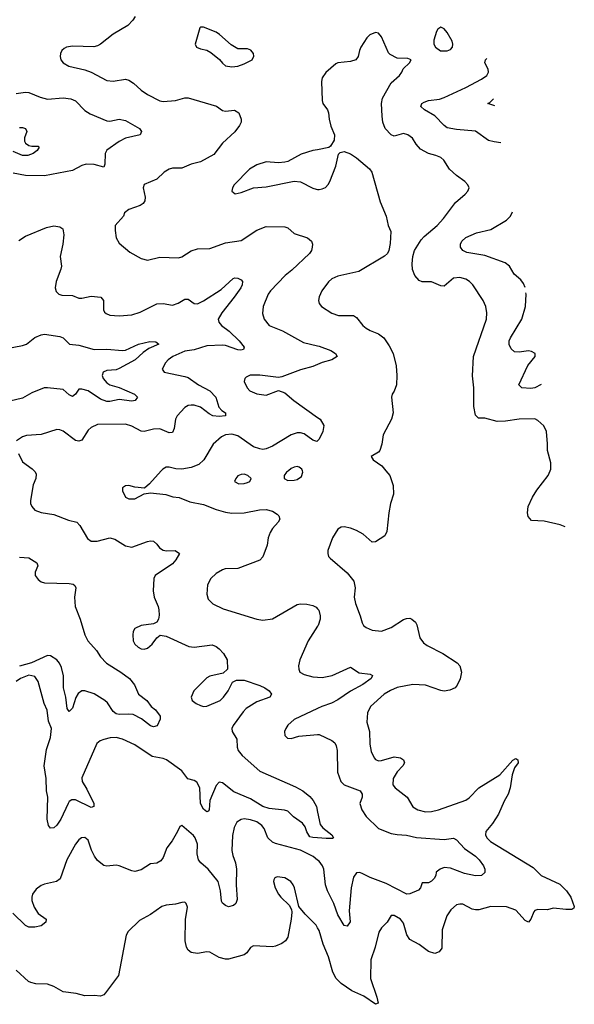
# Model space of a CAD drawing. Header units: inches. Extents: x 2143765 to 2212928, y 878963 to 1017374.
# Tile 267 of 271: x 2198092 to 2201644, y 996585 to 1002886. Entities that reach past the tile are written whole.
import ezdxf

# ---------------------------------------------------------------- set-up
doc = ezdxf.new("R2010")
doc.units = ezdxf.units.IN
doc.header["$MEASUREMENT"] = 0
for name, color, linetype in [('C1090', 7, 'Continuous'), ('C1999', 7, 'Continuous'), ('C2000', 7, 'Continuous'), ('C2909', 7, 'Continuous')]:
    doc.layers.add(name, color=color, linetype=linetype)

msp = doc.modelspace()

# ---------------------------------------------------------------- linework, layer by layer
at = {"layer": 'C1090', "color": 5}
for points, elevation in [([(2198832.4, 1002907.6), (2198817.6, 1002882.4), (2198783.8, 1002850), (2198690, 1002794.7), (2198610.2, 1002729.8), (2198590, 1002718.7), (2198567.2, 1002712.8), (2198430, 1002716.4), (2198391.3, 1002710), (2198377.3, 1002702.7), (2198362, 1002690), (2198353, 1002670), (2198350.5, 1002650), (2198355.5, 1002630), (2198370, 1002610.7), (2198406, 1002590), (2198510, 1002564.9), (2198550, 1002550.3), (2198650, 1002497.6), (2198690, 1002493.4), (2198770, 1002505.3), (2198790, 1002499.5), (2198820.7, 1002480.7), (2198870, 1002435.8), (2198910, 1002407.2), (2198990, 1002366.9), (2199010, 1002363.6), (2199090, 1002370.2), (2199150, 1002386), (2199170, 1002386.3), (2199352.8, 1002332.8), (2199390, 1002304.9), (2199410, 1002301.7), (2199467.4, 1002307.4), (2199494.9, 1002290), (2199510.4, 1002250), (2199510.4, 1002230), (2199500.4, 1002210), (2199470, 1002169.6), (2199390, 1002096.3), (2199335.5, 1002024.5), (2199250, 1001976.4), (2199190, 1001962), (2199130, 1001935.1), (2199070, 1001936.3), (2199050, 1001929.6), (2199016.3, 1001910), (2198970, 1001865.6), (2198888.3, 1001831.7), (2198883, 1001810), (2198896.4, 1001750), (2198893.1, 1001726.9), (2198882, 1001710), (2198863.4, 1001696.6), (2198790, 1001671.8), (2198764, 1001650), (2198757.3, 1001630), (2198703.8, 1001570), (2198703.1, 1001536.9), (2198710.4, 1001490.4), (2198730, 1001456), (2198798.3, 1001398.3), (2198870, 1001358), (2198910, 1001348), (2198990, 1001366), (2199110, 1001363.1), (2199130, 1001368.8), (2199190, 1001407.2), (2199230, 1001420.3), (2199310, 1001422.8), (2199410, 1001459.3), (2199510, 1001473.6), (2199610, 1001539.6), (2199670, 1001562.4), (2199790, 1001560.4), (2199810, 1001554.9), (2199850, 1001517.3), (2199936, 1001490), (2199961, 1001470), (2199967.3, 1001450), (2199964.9, 1001430), (2199960.5, 1001410), (2199948.2, 1001390), (2199835.6, 1001284.4), (2199791.8, 1001250), (2199697.7, 1001150), (2199684, 1001130), (2199651.7, 1001050), (2199646, 1001006), (2199657.6, 1000970), (2199689.2, 1000929.2), (2199775.4, 1000895.4), (2199910, 1000820.7), (2200000, 1000799.6)], 360), ([(2198070, 1002413.8), (2198130, 1002422.8), (2198150, 1002420.7), (2198223, 1002390), (2198270, 1002378.2), (2198370, 1002386), (2198419.1, 1002379.1), (2198450, 1002366.5), (2198510, 1002305.7), (2198544, 1002284), (2198650, 1002239.7), (2198670, 1002237.1), (2198730, 1002250.2), (2198770, 1002241.3), (2198858.4, 1002190), (2198872.7, 1002170), (2198864, 1002150), (2198770, 1002128.8), (2198730, 1002107.4), (2198650, 1002051.1), (2198639.1, 1002030), (2198638.3, 1001961.7), (2198630, 1001942), (2198570, 1001958.7), (2198518.9, 1001961.1), (2198490, 1001953.7), (2198430, 1001921.4), (2198250, 1001887), (2198129.8, 1001889.8), (2198050, 1001903.5)], 340), ([(2198090, 1002195.5), (2198110, 1002196.5), (2198130, 1002190.3), (2198137, 1002170), (2198122.7, 1002130), (2198122.7, 1002110), (2198130, 1002097.1), (2198150, 1002081.3), (2198170, 1002076.4), (2198210, 1002078), (2198216, 1002070), (2198204, 1002050), (2198179.1, 1002030), (2198143.7, 1002016.3), (2198110, 1002017.8), (2198050, 1002041.9)], 320), ([(2200000, 1002054.5), (2199970, 1002048.4), (2199895.3, 1002024.7), (2199810, 1001979.7), (2199790, 1001973.5), (2199750.3, 1001969.7), (2199670, 1001976.3), (2199610, 1001957.4), (2199564.4, 1001930), (2199465.5, 1001830), (2199454, 1001810), (2199451, 1001790), (2199471, 1001771), (2199510, 1001780.5), (2199589.7, 1001810.3), (2199670, 1001816.4), (2199850, 1001852), (2199890, 1001848.7), (2199970, 1001807.2), (2199990, 1001801.3), (2200000, 1001800.4)], 380), ([(2198085.9, 1001474.1), (2198130, 1001502), (2198262.9, 1001557.1), (2198310, 1001568.1), (2198350, 1001561.7), (2198367.7, 1001547.7), (2198373.8, 1001510), (2198367.9, 1001450), (2198351.5, 1001370), (2198358.9, 1001310), (2198356, 1001290), (2198325.8, 1001210), (2198319.5, 1001170), (2198325.8, 1001145.9), (2198342.8, 1001130), (2198362.8, 1001122.8), (2198430, 1001121.3), (2198470, 1001104.9), (2198490, 1001104.2), (2198550, 1001117.2), (2198611.5, 1001111.5), (2198628.4, 1001090), (2198628.8, 1001030), (2198634.9, 1001014.9), (2198645.4, 1001005.4), (2198670, 1000995.3), (2198730, 1000990.4), (2198810, 1000998.3), (2198864.7, 1001015.3), (2198970, 1001067.8), (2199010, 1001070.3), (2199070, 1001060.3), (2199107.7, 1001072.3), (2199150, 1001098.4), (2199170, 1001098), (2199209.1, 1001069.1), (2199230, 1001067.8), (2199270, 1001086.9), (2199381.3, 1001158.7), (2199459, 1001230), (2199470, 1001234), (2199490, 1001232), (2199510, 1001220.5), (2199518.4, 1001210), (2199516.5, 1001190), (2199507.4, 1001170), (2199466.2, 1001110), (2199386.7, 1001010), (2199363.9, 1000970), (2199366.5, 1000950), (2199384.9, 1000930), (2199433.5, 1000893.5), (2199498.4, 1000830), (2199528.7, 1000790), (2199525.2, 1000774.8), (2199508.8, 1000771.2), (2199490, 1000774.4), (2199410, 1000801.7), (2199390, 1000803.9), (2199290, 1000799.8), (2199210, 1000773.2), (2199150, 1000765.3), (2199072.4, 1000730), (2199043.1, 1000710), (2199024.9, 1000690), (2199004.9, 1000650), (2199018, 1000630), (2199150, 1000603.5), (2199170, 1000595.6), (2199237.4, 1000550), (2199310, 1000510.2), (2199347.2, 1000470), (2199367.3, 1000407.3), (2199386.2, 1000386.2), (2199410.5, 1000370), (2199410.7, 1000350), (2199370, 1000345.9), (2199330, 1000351.5), (2199304.8, 1000364.8), (2199250, 1000405.8), (2199210, 1000419.1), (2199190, 1000420.2), (2199170, 1000416.5), (2199150, 1000404.7), (2199100.9, 1000350), (2199088.9, 1000330), (2199080.3, 1000270), (2199070, 1000244.5), (2199050, 1000242.4), (2198990, 1000267.1), (2198950, 1000264.7), (2198890, 1000251.1), (2198870, 1000253.5), (2198810, 1000285.4), (2198770, 1000297.4), (2198590, 1000295.1), (2198550, 1000276.2), (2198530, 1000258.4), (2198490, 1000196.2), (2198471.7, 1000188.3), (2198450, 1000193.7), (2198370, 1000253), (2198350, 1000262.4), (2198330, 1000264.2), (2198230, 1000232.6), (2198135.8, 1000224.2), (2198110, 1000216.2), (2198070.8, 1000190)], 340), ([(2198010, 1000782.8), (2198110, 1000801.3), (2198134.7, 1000810), (2198190, 1000852.6), (2198230, 1000870.2), (2198250, 1000873.8), (2198350, 1000858.7), (2198370.6, 1000850), (2198410.3, 1000810.3), (2198470, 1000802.3), (2198570, 1000775.1), (2198650, 1000778.2), (2198750, 1000768.6), (2198770, 1000772), (2198852.3, 1000810), (2198926.6, 1000826.6), (2198964.7, 1000824.7), (2198984, 1000810), (2198918.1, 1000781.9), (2198883.1, 1000756.9), (2198831.6, 1000710), (2198730, 1000653), (2198710, 1000645.8), (2198650, 1000641.9), (2198626.9, 1000630), (2198619.7, 1000610), (2198626.3, 1000590), (2198650, 1000562.3), (2198670, 1000548.9), (2198730, 1000533.4), (2198826.4, 1000490), (2198846.7, 1000470), (2198830.8, 1000449.2), (2198810, 1000444.6), (2198730, 1000454.9), (2198670, 1000442.1), (2198650, 1000442.2), (2198610, 1000458), (2198530.9, 1000510.9), (2198490, 1000522.2), (2198470, 1000521.6), (2198448.8, 1000490), (2198430, 1000474.7), (2198410, 1000485.5), (2198370, 1000519.3), (2198270, 1000531.2), (2198248, 1000530), (2198170, 1000498.7), (2198110, 1000463.8), (2198030, 1000445)], 320), ([(2200000, 1000679.3), (2199970, 1000666.8), (2199890, 1000646.5), (2199770, 1000599.8), (2199750, 1000595.8), (2199630, 1000611.6), (2199569.1, 1000610.9), (2199541.4, 1000598.6), (2199533.4, 1000590), (2199530.5, 1000570), (2199548.4, 1000530), (2199565.5, 1000510), (2199610, 1000492.4), (2199670, 1000484.2), (2199750, 1000514), (2199790, 1000498), (2199848.7, 1000448.7), (2200000, 1000340.9)], 360), ([(2200000, 1000192), (2199994, 1000186), (2199970, 1000195.1), (2199914.8, 1000234.8), (2199890, 1000241.8), (2199870, 1000241.8), (2199830, 1000229.8), (2199710, 1000156.1), (2199670, 1000139.3), (2199650, 1000136.1), (2199630, 1000138.8), (2199590, 1000153.6), (2199490, 1000223.2), (2199450, 1000233.4), (2199410, 1000228.9), (2199384.1, 1000215.9), (2199330.3, 1000170), (2199270.9, 1000069.1), (2199239.8, 1000040.2), (2199190, 1000020.3), (2199130, 1000009.8), (2199091.9, 1000011.9), (2199050, 1000023), (2199030, 1000022.4), (2199008, 1000010), (2198999, 1000000)], 360), ([(2198083.7, 1000110), (2198110, 1000056.3), (2198172.7, 1000012.7), (2198184.1, 1000000)], 340), ([(2199902.2, 1000000), (2199898.9, 1000010), (2199882, 1000022), (2199870, 1000025.7), (2199850, 1000023.1), (2199830, 1000013.7), (2199813.4, 1000000)], 380)]:
    msp.add_lwpolyline(points, dxfattribs=dict(at, elevation=elevation))
at = {"layer": 'C1090', "color": 5, "elevation": 380}
msp.add_lwpolyline([(2199270, 1002839.3), (2199250, 1002839), (2199245.2, 1002834.8), (2199214.8, 1002730), (2199224.7, 1002710), (2199250, 1002699.1), (2199290, 1002690.5), (2199316.7, 1002676.7), (2199371.8, 1002631.8), (2199390, 1002607.3), (2199410, 1002590.6), (2199450, 1002584.4), (2199490, 1002588.7), (2199530, 1002603.1), (2199581.2, 1002630), (2199592.5, 1002652.5), (2199589.3, 1002670), (2199572.3, 1002692.3), (2199550, 1002700.9), (2199490, 1002700.7), (2199445.7, 1002725.7), (2199371.8, 1002791.8), (2199350, 1002805.6)], close=True, dxfattribs=at)
at = {"layer": 'C1999', "color": 5}
for points, elevation in [([(2198184.1, 1000000), (2198191.6, 999991.6), (2198197.7, 999977.8), (2198196, 999950), (2198178.3, 999910), (2198162, 999810), (2198162.3, 999790), (2198168.9, 999770), (2198190, 999747.4), (2198230, 999732.4), (2198310, 999720.2), (2198404.1, 999684.1), (2198457.1, 999670), (2198476.9, 999650), (2198525.7, 999565.7), (2198550, 999548.5), (2198588.7, 999548.7), (2198670, 999569.3), (2198700.7, 999560.7), (2198770, 999518.5), (2198810, 999511.4), (2198910, 999545.7), (2198930, 999550.4), (2198948.4, 999548.4), (2198970, 999530.7), (2198987, 999507), (2199010, 999492.2), (2199033.1, 999486.9), (2199088.4, 999488.4), (2199116, 999470), (2199092.4, 999430), (2199070, 999403.5), (2198959.5, 999330), (2198950.3, 999310), (2198946.4, 999230), (2198953, 999190), (2198979.3, 999130), (2198983.8, 999110), (2198985.2, 999074.8), (2198980.7, 999050), (2198970.4, 999029.6), (2198950, 999019.3), (2198870, 999009.6), (2198830.3, 998989.7), (2198819.3, 998970), (2198815.8, 998950), (2198819.5, 998910), (2198828.5, 998890), (2198850, 998870.5), (2198870, 998860.4), (2198890, 998858.4), (2198910, 998864.9), (2198939.6, 998890), (2198970, 998930.7), (2198992.5, 998947.5), (2199030, 998941.6), (2199175.1, 998875.1), (2199210, 998870.3), (2199324.9, 998884.9), (2199350, 998874.8), (2199370, 998858.8), (2199397.3, 998830), (2199420.7, 998790), (2199422, 998730), (2199395.3, 998704.7), (2199310, 998684.2), (2199290, 998675.1), (2199206.4, 998590), (2199190.4, 998550), (2199197.1, 998530), (2199222, 998510), (2199250, 998496.5), (2199270, 998490.3), (2199290, 998492.8), (2199375.8, 998530), (2199398.3, 998550), (2199428, 998590), (2199454.5, 998645.5), (2199480.7, 998659.3), (2199530, 998658.7), (2199630, 998626), (2199663, 998610), (2199690.6, 998590), (2199705.5, 998570), (2199693, 998550), (2199610, 998519.9), (2199542.6, 998477.4), (2199522.6, 998457.4), (2199458.2, 998370), (2199451.3, 998350), (2199453.6, 998330), (2199481.9, 998281.8), (2199484.8, 998230), (2199491.7, 998210), (2199517.2, 998177.2), (2199630, 998076.5), (2199857.4, 997977.4), (2199904.9, 997950), (2199950, 997914.9), (2199970.4, 997890), (2199992.4, 997850), (2200000, 997814)], 340), ([(2198999, 1000000), (2198923.8, 999916.2), (2198891, 999889), (2198830, 999895.1), (2198790, 999905.2), (2198770, 999904), (2198751.3, 999890), (2198751, 999870), (2198770, 999831.3), (2198790, 999818.8), (2198830, 999820.7), (2198890, 999851.3), (2198930, 999858.8), (2199028.1, 999848.1), (2199073.2, 999833.2), (2199112.7, 999827.3), (2199181, 999801), (2199270, 999784.6), (2199350, 999752), (2199410, 999733.6), (2199450, 999727.2), (2199530, 999730.2), (2199628.7, 999748.7), (2199670, 999751.8), (2199710, 999741.6), (2199741.6, 999721.6), (2199750.8, 999710), (2199757.3, 999690), (2199746.8, 999670), (2199710.7, 999630), (2199696.1, 999603.9), (2199683.8, 999570), (2199676.3, 999523.7), (2199650, 999449.5), (2199630, 999428.3), (2199490, 999374.7), (2199408.1, 999371.9), (2199390, 999366.3), (2199350, 999341.6), (2199317.1, 999310), (2199294.9, 999270), (2199290.4, 999210), (2199298.4, 999178.4), (2199328.7, 999148.7), (2199395.2, 999115.3), (2199610, 999050.3), (2199650, 999043.2), (2199710, 999052.6), (2199870, 999144.2), (2199890, 999148.5), (2199930, 999146.4), (2199970, 999137.1), (2199990, 999125.5), (2200000, 999114.8)], 360), ([(2199813.4, 1000000), (2199801.3, 999990), (2199786.7, 999970), (2199786, 999950), (2199810, 999937.4), (2199850, 999938.5), (2199870, 999944), (2199897.3, 999962.7), (2199905.4, 999990), (2199902.2, 1000000)], 380), ([(2198090, 999445.5), (2198150, 999441.6), (2198202.8, 999410), (2198208, 999390), (2198190.5, 999350), (2198190.6, 999330), (2198210, 999304), (2198230, 999287.7), (2198250, 999283), (2198410, 999278.7), (2198434.3, 999274.3), (2198445.1, 999265.1), (2198452.2, 999250), (2198443.8, 999190), (2198447.6, 999130), (2198479.6, 999050), (2198508.8, 998950), (2198528.7, 998910), (2198583.1, 998850), (2198609.3, 998809.3), (2198647.2, 998767.2), (2198740.5, 998710), (2198795.5, 998670), (2198827.7, 998630), (2198854, 998570), (2198907.3, 998530), (2198934.8, 998490), (2198962.8, 998470), (2198991, 998429), (2198991.3, 998410), (2198973.4, 998366.6), (2198950, 998359.5), (2198930, 998366.6), (2198872.5, 998412.5), (2198818.6, 998438.6), (2198790, 998442), (2198730, 998439.1), (2198710, 998443.9), (2198690, 998459.1), (2198654.5, 998514.5), (2198636.9, 998530), (2198570, 998570.9), (2198510, 998590.9), (2198489.1, 998590.9), (2198466.4, 998573.6), (2198451.5, 998548.5), (2198430, 998480.9), (2198410, 998458), (2198396.9, 998476.9), (2198387.4, 998550), (2198372.3, 998610), (2198372.9, 998687.1), (2198360.3, 998740.3), (2198347.4, 998767.4), (2198330, 998788.6), (2198290, 998814.8), (2198270, 998816.3), (2198168.8, 998770), (2198090, 998748)], 320), ([(2200000, 999005.8), (2199940.3, 998910), (2199885.7, 998790), (2199878, 998750), (2199878.7, 998730), (2199886.4, 998710), (2199914.8, 998694.8), (2199970, 998681.4), (2200000, 998678.9)], 360), ([(2200000, 997649.2), (2199970, 997651.5), (2199950, 997657.4), (2199930, 997689.6), (2199919.7, 997719.7), (2199903.3, 997743.3), (2199844.9, 997784.9), (2199810, 997819.8), (2199787.3, 997827.3), (2199690, 997838.1), (2199650, 997850.4), (2199570, 997898.9), (2199464.4, 997944.4), (2199390, 998003.1), (2199370, 998006.2), (2199350, 997984.7), (2199310.7, 997890), (2199304.9, 997830), (2199299.4, 997820.6), (2199290, 997816.3), (2199270, 997832.6), (2199250, 997869.6), (2199245.2, 997970), (2199226.8, 998006.8), (2199210, 998017.3), (2199168.6, 998028.6), (2199130, 998078.3), (2199031.6, 998150), (2199010, 998158), (2198939.6, 998170), (2198830, 998245.3), (2198750, 998282), (2198710, 998292.5), (2198671.3, 998290), (2198630, 998280.4), (2198608.5, 998271.5), (2198587, 998253), (2198490, 998035.1), (2198491.3, 998010), (2198521.5, 997961.5), (2198567.2, 997870), (2198566.8, 997850), (2198550, 997844.7), (2198450, 997894.3), (2198426, 997894), (2198410, 997883.1), (2198401.8, 997870), (2198355, 997770), (2198330, 997731.6), (2198310, 997715.1), (2198290, 997712), (2198276.9, 997730), (2198267.7, 997770), (2198271.7, 997910), (2198263.1, 997950), (2198260.9, 998030), (2198249.8, 998110), (2198263.9, 998216.1), (2198290, 998291.3), (2198294.8, 998350), (2198276.3, 998396.3), (2198268.2, 998468.2), (2198249.8, 998510), (2198211, 998651), (2198190, 998682), (2198150, 998691.7), (2198096.5, 998670), (2198069.1, 998650)], 340), ([(2200000, 998477.9), (2199850, 998407.8), (2199810, 998372), (2199795.5, 998350), (2199788.2, 998330), (2199790, 998304.7), (2199807.7, 998287.7), (2199830, 998284.9), (2199880.1, 998299.9), (2200000, 998310.9)], 360), ([(2200000, 997508), (2199971.2, 997530), (2199890, 997570.6), (2199730, 997613.4), (2199710, 997622.4), (2199681, 997650), (2199657.2, 997710), (2199643.5, 997730), (2199610, 997751.9), (2199570, 997765.3), (2199530, 997770.9), (2199510, 997768.4), (2199482, 997750), (2199464.7, 997715.3), (2199454.2, 997665.8), (2199451.1, 997570), (2199456.7, 997536.7), (2199474.7, 997490), (2199481, 997450), (2199478.8, 997350), (2199483.8, 997256.2), (2199476.3, 997230), (2199462, 997218), (2199430, 997209.4), (2199410, 997216), (2199391.6, 997231.6), (2199385.4, 997245.4), (2199378, 997310), (2199362.3, 997370), (2199298.2, 997450), (2199251.9, 997490), (2199236.2, 997510), (2199227.8, 997547.8), (2199229.8, 997609.8), (2199216.4, 997650), (2199205.2, 997665.2), (2199130, 997729), (2199116.9, 997723.1), (2199103, 997690), (2199068.9, 997631.1), (2199033.8, 997586.2), (2199010, 997525.2), (2198996.4, 997503.6), (2198970, 997488.2), (2198930, 997483.6), (2198870, 997445.1), (2198830, 997435.4), (2198810, 997438.3), (2198730, 997472), (2198710, 997474.2), (2198650, 997468.4), (2198630, 997474), (2198590, 997505.1), (2198571.9, 997531.9), (2198551.8, 997571.8), (2198530, 997634.5), (2198510, 997652.6), (2198488.2, 997650), (2198470, 997636.3), (2198448.9, 997610), (2198393.4, 997510), (2198351.9, 997388.1), (2198328.4, 997371.6), (2198250, 997353.8), (2198230, 997344.4), (2198198.1, 997321.9), (2198174.7, 997290), (2198169.3, 997270), (2198170.2, 997250), (2198185.8, 997205.7), (2198210, 997166), (2198261, 997130), (2198259.1, 997110), (2198230, 997087.3), (2198190, 997078.4), (2198150, 997078.7), (2198130, 997089.7), (2198048.1, 997168.1)], 360), ([(2200000, 997075.1), (2199990.8, 997090.8), (2199920.8, 997160.8), (2199880.7, 997210), (2199851, 997330), (2199842.4, 997350), (2199829.3, 997370), (2199790, 997394.5), (2199740.5, 997399.5), (2199725.5, 997394.5), (2199718.8, 997381.2), (2199717.3, 997370), (2199728.5, 997330), (2199748.7, 997290), (2199764.4, 997270), (2199818.5, 997218.6), (2199832.3, 997192.3), (2199835.1, 997175.1), (2199831.5, 997130), (2199810, 997015.1), (2199793.6, 996990), (2199770, 996972.8), (2199730, 996956.2), (2199710, 996952.8), (2199590, 996958.5), (2199570, 996947.8), (2199546.1, 996913.9), (2199530, 996900.4), (2199430, 996873.3), (2199410, 996873.3), (2199370, 996883.5), (2199310, 996918), (2199290, 996919.8), (2199230, 996910.9), (2199190, 996915.4), (2199170.7, 996930.7), (2199160.3, 996950), (2199151.8, 996990), (2199153.3, 997126.7), (2199165.8, 997205.8), (2199158, 997230), (2199150, 997238), (2199130, 997237), (2199090, 997225.6), (2199030, 997219.7), (2199002, 997210), (2198930, 997160.4), (2198858.3, 997121.7), (2198786.8, 997050), (2198773.4, 997026.6), (2198724.6, 996770), (2198642.5, 996657.5), (2198630, 996645.1), (2198610, 996637.6), (2198570, 996641.3), (2198510, 996638), (2198453.6, 996653.6), (2198370, 996665.4), (2198310, 996699.7), (2198270, 996713), (2198195.2, 996715.2), (2198163.7, 996723.7), (2198149.5, 996730), (2198070, 996802.4)], 380)]:
    msp.add_lwpolyline(points, dxfattribs=dict(at, elevation=elevation))
at = {"layer": 'C1999', "color": 5, "elevation": 380}
msp.add_lwpolyline([(2199530, 999976.9), (2199510, 999975.6), (2199490, 999966), (2199476.3, 999950), (2199468, 999930), (2199494.9, 999914.9), (2199530, 999917), (2199550, 999923.7), (2199565.2, 999930), (2199574.5, 999950), (2199553.2, 999970)], close=True, dxfattribs=at)
at = {"layer": 'C2000', "color": 5}
for points, elevation in [([(2201489.6, 1000000), (2201494.3, 1000010), (2201494, 1000050), (2201471.1, 1000130), (2201472.5, 1000172.5), (2201465.1, 1000250), (2201447.5, 1000287.5), (2201410, 1000322), (2201390, 1000331.6), (2201290, 1000328.7), (2201203.4, 1000316.6), (2201150, 1000314.4), (2201070, 1000335.3), (2201030, 1000336.9), (2201010, 1000356), (2200999.8, 1000410), (2201000.3, 1000530), (2200992.1, 1000607.9), (2200998.6, 1000730), (2201082, 1000970), (2201084.2, 1001010), (2201078.2, 1001050), (2201059.8, 1001090), (2200993.3, 1001190), (2200971.7, 1001211.7), (2200950, 1001225.4), (2200910, 1001237.2), (2200870, 1001232.2), (2200810, 1001180.9), (2200790, 1001182.9), (2200730, 1001209.6), (2200670, 1001207.8), (2200650, 1001216.9), (2200623.1, 1001250), (2200608.1, 1001288.1), (2200604.5, 1001324.5), (2200609.8, 1001370), (2200621.4, 1001410), (2200663.2, 1001476.8), (2200681.6, 1001498.4), (2200766.4, 1001570), (2200805.7, 1001614.3), (2200883.3, 1001716.7), (2200945.1, 1001770), (2200962, 1001790), (2200969.5, 1001810), (2200962, 1001830), (2200942, 1001850), (2200889, 1001889), (2200845.1, 1001930), (2200807.2, 1001987.2), (2200790, 1002005.1), (2200757.8, 1002017.8), (2200709, 1002029), (2200658.7, 1002058.7), (2200630, 1002089.6), (2200607.7, 1002127.7), (2200577, 1002150), (2200550, 1002158.7), (2200490, 1002141), (2200469.9, 1002149.9), (2200432.3, 1002190), (2200417.1, 1002230), (2200412.4, 1002270), (2200408.9, 1002350), (2200414.9, 1002385.1), (2200470, 1002482.4), (2200523.7, 1002530), (2200538.4, 1002550), (2200547.3, 1002572.7), (2200588, 1002610), (2200598, 1002630), (2200578, 1002638), (2200510, 1002641.2), (2200463.9, 1002663.9), (2200453.8, 1002673.8), (2200410, 1002776), (2200390, 1002799.5), (2200370, 1002805.1), (2200334, 1002790), (2200314.9, 1002770), (2200277.1, 1002710), (2200267.7, 1002690), (2200258.8, 1002650), (2200244.7, 1002630), (2200210, 1002619.5), (2200130.4, 1002609.6), (2200116.7, 1002603.3), (2200052.3, 1002547.7), (2200030, 1002515.3), (2200024.4, 1002490), (2200028.5, 1002370), (2200034.4, 1002350), (2200062.4, 1002310), (2200070, 1002291), (2200074, 1002250), (2200085.5, 1002205.5), (2200108, 1002150), (2200104.9, 1002115.1), (2200082.8, 1002077.2), (2200071.1, 1002068.9), (2200000, 1002054.5)], 380), ([(2201173.7, 1002099.2), (2201130, 1002103.8), (2201093.3, 1002113.3), (2201010, 1002172.6), (2200890, 1002184.2), (2200830, 1002195.3), (2200810, 1002209.7), (2200751.4, 1002271.4), (2200685.1, 1002310), (2200661.6, 1002330), (2200667.6, 1002350), (2200682.2, 1002357.8), (2200710.7, 1002369.3), (2200781.4, 1002378.6), (2200810, 1002387.5), (2200950, 1002453), (2201050, 1002506.2), (2201083.5, 1002530), (2201095.1, 1002550), (2201092.6, 1002570), (2201071.1, 1002610), (2201076, 1002630), (2201083.4, 1002638.6)], 360), ([(2201134.3, 1002334.7), (2201089.4, 1002350), (2201103.3, 1002356.7), (2201126.8, 1002379.3)], 340), ([(2200000, 1001800.4), (2200010, 1001799.5), (2200030, 1001803.7), (2200050, 1001812.7), (2200068.5, 1001831.5), (2200078.9, 1001850), (2200117.6, 1001950), (2200134.6, 1002025.4), (2200144, 1002036), (2200170, 1002042.8), (2200210, 1002027.7), (2200250, 1002002), (2200332.5, 1001932.5), (2200346.4, 1001910), (2200400.5, 1001720.5), (2200439.5, 1001630), (2200452.2, 1001570), (2200468.9, 1001530), (2200465.5, 1001454.5), (2200456.5, 1001410), (2200446.4, 1001390), (2200427.9, 1001372.1), (2200264.3, 1001275.7), (2200130, 1001245.4), (2200090, 1001228), (2200070, 1001209.6), (2200027.4, 1001150), (2200010, 1001113.2), (2200005.7, 1001090), (2200010.4, 1001070), (2200023.8, 1001050), (2200090, 1001007.2), (2200134.1, 1000994.1), (2200230, 1000992.9), (2200250, 1000981.1), (2200289.4, 1000929.4), (2200310, 1000911.7), (2200336.4, 1000896.4), (2200390, 1000875.5), (2200423.1, 1000850), (2200459, 1000799), (2200482.7, 1000750), (2200502.2, 1000670), (2200508.3, 1000610), (2200505.5, 1000550), (2200490, 1000509.4), (2200476.4, 1000490), (2200474, 1000470), (2200484.7, 1000370), (2200472.9, 1000330), (2200419, 1000230), (2200410.5, 1000169.5), (2200399.1, 1000130), (2200390, 1000119.3), (2200342.8, 1000090), (2200356, 1000070), (2200411.5, 1000031.5), (2200437.1, 1000000)], 380), ([(2201328.7, 1001172.7), (2201318.7, 1001198.7), (2201301, 1001221), (2201257.7, 1001257.7), (2201228, 1001310), (2201201.6, 1001330), (2201070, 1001376.3), (2200956.3, 1001396.3), (2200929.7, 1001410), (2200915.8, 1001430), (2200914.3, 1001450), (2200923, 1001470), (2200948.2, 1001491.8), (2201017, 1001523), (2201110, 1001542.6), (2201210, 1001604.2), (2201233.5, 1001626.5), (2201246.6, 1001650), (2201247.9, 1001655.7)], 360), ([(2201432.5, 1000551.9), (2201390.8, 1000530), (2201365.6, 1000525.6), (2201308, 1000530), (2201289, 1000550), (2201347.1, 1000672.9), (2201392.3, 1000730), (2201392.3, 1000750), (2201370, 1000763.7), (2201350, 1000767), (2201290, 1000758), (2201261.7, 1000761.7), (2201239.4, 1000779.4), (2201227.3, 1000807.2), (2201227.4, 1000830), (2201234.8, 1000850), (2201307, 1000970), (2201331.5, 1001050), (2201335.6, 1001130), (2201334.3, 1001139.2)], 360), ([(2200000, 1000799.6), (2200010, 1000797.2), (2200084.9, 1000770), (2200114.8, 1000750), (2200126, 1000730), (2200091, 1000710), (2200030, 1000691.9), (2200000, 1000679.3)], 360), ([(2200000, 1000340.9), (2200015.3, 1000330), (2200039.3, 1000290), (2200032.4, 1000250), (2200010, 1000202), (2200000, 1000192)], 360)]:
    msp.add_lwpolyline(points, dxfattribs=dict(at, elevation=elevation))
at = {"layer": 'C2000', "color": 5, "elevation": 380}
msp.add_lwpolyline([(2200790, 1002838), (2200770, 1002826), (2200761.3, 1002810), (2200743.8, 1002756.2), (2200744.9, 1002730), (2200755.3, 1002710), (2200787.8, 1002687.8), (2200830, 1002686.8), (2200850, 1002696.5), (2200864.7, 1002710), (2200866.6, 1002730), (2200861.1, 1002750), (2200830, 1002804.5), (2200810, 1002827)], close=True, dxfattribs=at)
at = {"layer": 'C2909', "color": 5}
for points, elevation in [([(2200437.1, 1000000), (2200461.6, 999970), (2200484.8, 999904.8), (2200485.7, 999850), (2200467.2, 999790), (2200455.5, 999730), (2200442.8, 999610), (2200430, 999584), (2200370, 999545.1), (2200350, 999542.9), (2200292.7, 999592.7), (2200250, 999617.2), (2200210, 999632.4), (2200170, 999639.7), (2200150, 999638.4), (2200130, 999626.6), (2200094.6, 999570), (2200065.7, 999490), (2200064.4, 999470), (2200070.4, 999450.4), (2200079.9, 999439.9), (2200190, 999346.4), (2200232.9, 999292.9), (2200240.2, 999250), (2200233.6, 999190), (2200242.4, 999150), (2200273.4, 999070), (2200285.5, 999025.5), (2200294.4, 999010), (2200310, 998995.8), (2200350, 998980.3), (2200410, 998972.9), (2200470, 998996), (2200550, 999047.2), (2200570, 999054.9), (2200590, 999055.3), (2200602.8, 999050), (2200626, 999030), (2200634.3, 999014.3), (2200655.3, 998930), (2200677.3, 998897.3), (2200701, 998881), (2200801.6, 998830), (2200892.7, 998770), (2200910.3, 998750), (2200922, 998710), (2200913, 998667), (2200893.5, 998626.5), (2200880.7, 998610), (2200845.7, 998594.3), (2200810.2, 998589.8), (2200790, 998592.2), (2200690, 998626.6), (2200610, 998631.8), (2200510, 998611.9), (2200466.2, 998593.8), (2200427.1, 998570), (2200339.6, 998490), (2200318.6, 998450), (2200315.9, 998390), (2200332, 998330), (2200334.3, 998250), (2200342.2, 998202.2), (2200361.8, 998161.8), (2200371.3, 998151.3), (2200390, 998143.6), (2200410, 998144.7), (2200490, 998169.1), (2200530, 998161.7), (2200550.5, 998150), (2200556.4, 998130), (2200545.3, 998110), (2200508.5, 998071.5), (2200483.6, 998030), (2200482, 997990), (2200497.1, 997970), (2200573, 997910), (2200609, 997849), (2200641, 997830), (2200690, 997817), (2200730, 997819.5), (2200774, 997830), (2200949.8, 997890.2), (2200970, 997905.3), (2201031.3, 997970), (2201167.1, 998052.8), (2201250, 998147.7), (2201270, 998157.1), (2201282.8, 998150), (2201283.8, 998130), (2201261.6, 998098.4), (2201245.6, 998054.4), (2201233.1, 997970), (2201220.6, 997930), (2201194.5, 997885.5), (2201158, 997802), (2201119, 997741), (2201077.6, 997690), (2201075.8, 997670), (2201083.1, 997650), (2201106.6, 997626.6), (2201380.1, 997460.1), (2201432.2, 997410), (2201550, 997353.4), (2201594.3, 997310), (2201622.3, 997270), (2201643.8, 997210), (2201639.9, 997200.1), (2201628.5, 997191.5), (2201589.1, 997190.9), (2201510, 997199.6), (2201470, 997189.6), (2201410, 997191.3), (2201390, 997184.2), (2201383.5, 997176.5), (2201364.9, 997130), (2201350, 997109.6), (2201330, 997121.1), (2201270, 997186.6), (2201210, 997208.9), (2201110, 997210.6), (2201031.4, 997188.6), (2201010, 997188.4), (2200990, 997193.3), (2200930, 997224.8), (2200910, 997226.4), (2200890, 997220.4), (2200853.7, 997190), (2200827.6, 997150), (2200797.8, 997062.2), (2200795.4, 996944.6), (2200779, 996921), (2200750, 996909.7), (2200710, 996923.1), (2200650, 996967.7), (2200590, 996999.8), (2200570.8, 997030), (2200550, 997103.7), (2200531.3, 997130), (2200490, 997152), (2200470, 997154), (2200444.9, 997110), (2200410, 997075.1), (2200392.7, 997047.3), (2200369.3, 996950), (2200340.5, 996870), (2200339.4, 996750), (2200379.6, 996630), (2200387.3, 996592.7), (2200370, 996584.7), (2200296, 996636), (2200218.7, 996670), (2200150, 996717.4), (2200118, 996750), (2200097, 996790), (2200068.7, 996888.7), (2200034.8, 996970), (2200010, 997058), (2200000, 997075.1)], 380), ([(2201584.9, 999641.4), (2201552.9, 999652.9), (2201450, 999677.7), (2201370, 999681.3), (2201347.2, 999707.2), (2201343.1, 999730), (2201347.7, 999770), (2201375.3, 999830), (2201403.7, 999876.3), (2201475.4, 999970), (2201489.6, 1000000)], 380), ([(2200000, 999114.8), (2200007.1, 999107.1), (2200015.8, 999070), (2200015.3, 999050), (2200002.6, 999010), (2200000, 999005.8)], 360), ([(2200000, 998678.9), (2200030, 998676.3), (2200093, 998690), (2200210, 998741.7), (2200266.8, 998706.8), (2200337.3, 998697.3), (2200352.2, 998690), (2200342.3, 998670), (2200290, 998630.7), (2200210, 998588.2), (2200130, 998533.2), (2200088.4, 998511.6), (2200026, 998490), (2200000, 998477.9)], 360), ([(2200000, 998310.9), (2200010, 998311.8), (2200090, 998273.4), (2200110, 998258.4), (2200119.5, 998239.5), (2200124.7, 998210), (2200126.7, 998070), (2200147.9, 998010), (2200170.5, 997990), (2200273.4, 997950), (2200286, 997930), (2200284.5, 997910), (2200271.2, 997870), (2200283.2, 997830), (2200310, 997786), (2200390.3, 997710), (2200470, 997677.9), (2200510, 997670.8), (2200570, 997668.1), (2200632.2, 997652.2), (2200810, 997639.7), (2200870, 997648.8), (2200890, 997636.5), (2200941.1, 997581.1), (2201010, 997533), (2201034, 997510), (2201062.2, 997470), (2201071.3, 997450), (2201071.3, 997428.7), (2201050.2, 997409.8), (2201010, 997407.1), (2200940.8, 997420.8), (2200850, 997456.5), (2200810, 997459.8), (2200784, 997450), (2200758.8, 997430), (2200756, 997410), (2200746.8, 997390), (2200730, 997373.2), (2200710, 997361.2), (2200670, 997362), (2200658.8, 997330), (2200645.5, 997314.5), (2200590, 997291.8), (2200570.3, 997289.7), (2200437.9, 997357.9), (2200336.9, 997396.9), (2200290, 997420.3), (2200270, 997427.4), (2200250, 997425.1), (2200230, 997398), (2200214.5, 997330), (2200202.8, 997182.8), (2200207.9, 997112.1), (2200190, 997085.2), (2200170, 997089.2), (2200130, 997157.4), (2200103.2, 997230), (2200062.7, 997310), (2200051.2, 997350), (2200040.2, 997450), (2200031.6, 997471.6), (2200010, 997500.4), (2200000, 997508)], 360), ([(2200000, 997814), (2200016.4, 997736.4), (2200034.2, 997714.2), (2200091.3, 997670), (2200102, 997650), (2200094.4, 997645.6), (2200054.9, 997645.1), (2200000, 997649.2)], 340)]:
    msp.add_lwpolyline(points, dxfattribs=dict(at, elevation=elevation))

doc.saveas('drawing.dxf')
